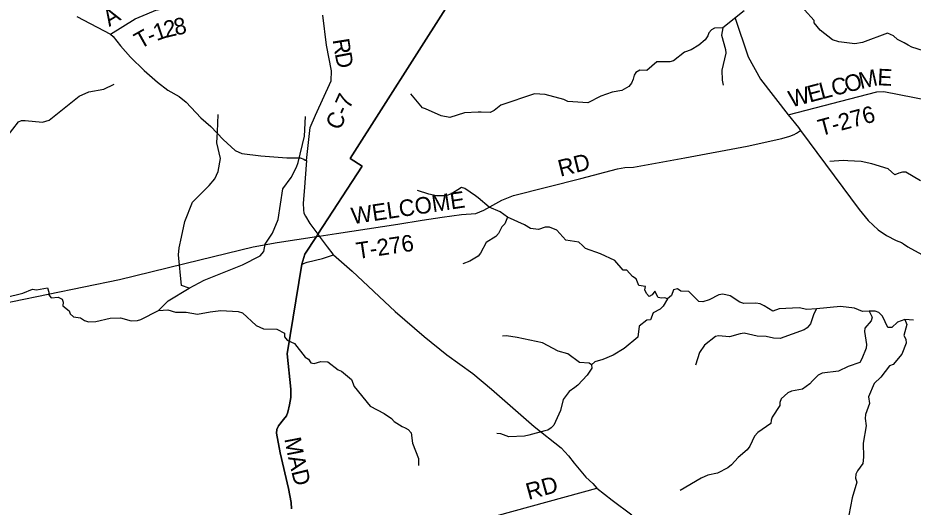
# Model space of a CAD drawing. Extents: x 1525783 to 1900577, y 218250 to 627376.
# Drawn here: x 1628572 to 1644767, y 448562 to 457419 of the extents above; entities that cross this region are included whole.
import ezdxf

# ---------------------------------------------------------------- set-up
doc = ezdxf.new("R2010")
doc.units = 0
for name, color, linetype in [('GM_X_County_Road', 7, 'Continuous'), ('GM_X_County_Road_Text', 7, 'Continuous'), ('GM_X_Minor_River', 7, 'Continuous'), ('GM_X_State_Route', 7, 'Continuous'), ('GM_X_Township', 7, 'Continuous'), ('GM_X_Township_Road', 7, 'Continuous'), ('GM_X_Township_Road_Text', 7, 'Continuous')]:
    doc.layers.add(name, color=color, linetype=linetype)

msp = doc.modelspace()

# ---------------------------------------------------------------- linework, layer by layer
at = {"layer": 'GM_X_County_Road'}
for points in [[(1633793, 454837), (1633857, 455435), (1633955, 455659), (1634238, 456282), (1634243, 456461), (1634156, 456927), (1634091, 457468)], [(1621313, 450458), (1622922, 450857), (1623781, 451068), (1623901, 451105), (1625046, 451507), (1625410, 451609), (1625754, 451688), (1626388, 451832), (1627822, 452149), (1630412, 452682), (1631862, 453036), (1632829, 453273), (1633260, 453354), (1633972, 453462), (1634022, 453470)], [(1633736, 452970), (1633806, 452997), (1634084, 453062), (1634283, 453129)], [(1633466, 448901), (1633466, 448901), (1633316, 449544), (1633252, 449903), (1633258, 449967), (1633287, 450032), (1633378, 450146), (1633430, 450212), (1633457, 450280), (1633487, 450415), (1633509, 450547), (1633510, 450698), (1633445, 451335), (1633709, 452960), (1633733, 452969), (1633736, 452970)], [(1633522, 448530), (1633515, 448647), (1633466, 448901)]]:
    msp.add_lwpolyline(points, dxfattribs=at)
at = {"layer": 'GM_X_Minor_River'}
for points in [[(1641712, 457547), (1641324, 457236), (1641176, 457230), (1641119, 457202), (1641071, 457151), (1641054, 457095), (1641005, 457024), (1640890, 456927), (1640751, 456843), (1640633, 456796), (1640435, 456643), (1640367, 456624), (1640133, 456625), (1639951, 456467), (1639822, 456474), (1639753, 456431), (1639720, 456380), (1639704, 456312), (1639675, 456240), (1639626, 456177), (1639495, 456102), (1639321, 456072), (1639118, 456001), (1638883, 455880), (1638522, 455907), (1638446, 455944), (1638112, 456032), (1637916, 456043), (1637311, 455841), (1637187, 455740), (1637117, 455709), (1636951, 455713), (1636899, 455714), (1636654, 455699), (1636383, 455616), (1636229, 455644), (1635943, 455774), (1635890, 455789), (1635683, 456042)], [(1642975, 457332), (1642974, 457370), (1642799, 457565)], [(1644954, 456822), (1644743, 456888), (1644677, 456927), (1644606, 456966), (1644485, 457030), (1644414, 457091), (1644305, 457141), (1643853, 456972), (1643711, 456948), (1643424, 456986), (1643306, 457021), (1643083, 457197), (1642975, 457332)], [(1641324, 457236), (1641298, 457106), (1641375, 456849), (1641376, 456782), (1641308, 456473), (1641313, 456291), (1641332, 456200)], [(1627964, 454820), (1627954, 455001), (1628266, 455155), (1628377, 455274), (1628582, 455539), (1628638, 455561), (1628704, 455560), (1629017, 455528), (1629138, 455568), (1629683, 456004), (1629855, 456082), (1630124, 456130), (1630311, 456218)], [(1628339, 452356), (1628664, 452434), (1628837, 452506), (1628910, 452493), (1629107, 452533), (1629129, 452456), (1629133, 452406), (1629176, 452348), (1629298, 452364), (1629372, 452327), (1629391, 452271), (1629386, 452205), (1629499, 452117), (1629516, 452059), (1629575, 452006), (1629707, 451990), (1629776, 451941), (1629848, 451914), (1629979, 451921), (1630240, 451981), (1630428, 451989), (1630619, 451934), (1630737, 451941), (1630795, 451960), (1631115, 452124), (1631291, 452294), (1631671, 452528), (1631943, 452670), (1632635, 452946), (1632955, 453114), (1633024, 453187), (1633044, 453323), (1633180, 453521), (1633283, 453770), (1633366, 454326), (1633517, 454532), (1633615, 454715), (1633642, 454803), (1633756, 455280), (1633772, 455634)], [(1631671, 452528), (1631534, 452573), (1631475, 453127), (1631487, 453257), (1631533, 453450), (1631589, 453732), (1631729, 454085), (1632033, 454383), (1632134, 454508), (1632192, 454638), (1632235, 454875), (1632172, 455154), (1632185, 455357), (1632195, 455667)], [(1644903, 454467), (1644636, 454627), (1644574, 454628), (1644506, 454605), (1644439, 454579), (1644315, 454685), (1644020, 454777), (1643825, 454816), (1643584, 454833), (1643502, 454838), (1643260, 454819)], [(1640323, 452335), (1640278, 452353), (1640214, 452342), (1640154, 452355), (1640096, 452474), (1640049, 452406), (1639994, 452373), (1639941, 452428), (1639912, 452494), (1639927, 452558), (1639805, 452574), (1639759, 452694), (1639693, 452739), (1639587, 452849), (1639523, 452854), (1639370, 453024), (1639109, 453149), (1638841, 453241), (1638784, 453300), (1638719, 453359), (1638487, 453394), (1638320, 453578), (1638187, 453630), (1638113, 453633), (1637987, 453585), (1637843, 453607), (1637736, 453672), (1637428, 453812), (1637294, 453906), (1637099, 453993), (1636901, 454162), (1636850, 454196), (1636660, 454329), (1636596, 454346), (1636417, 454232), (1636311, 454199), (1636145, 454196), (1636005, 454227), (1635800, 454292)], [(1637428, 453812), (1637381, 453693), (1637328, 453635), (1637269, 453516), (1637220, 453459), (1637043, 453355), (1636942, 453160), (1636896, 453104), (1636749, 453014), (1636624, 452964)], [(1644775, 451946), (1644619, 451960), (1644485, 451909), (1644380, 451813), (1644310, 451812), (1644214, 452017), (1644147, 452084), (1644082, 452109), (1643974, 452108), (1643850, 452104), (1643709, 452162), (1643456, 452195), (1643018, 452149), (1642844, 452141), (1642704, 452171), (1642345, 452152), (1642230, 452107), (1642072, 452205), (1642002, 452240), (1641922, 452257), (1641703, 452250), (1641635, 452271), (1641459, 452386), (1641327, 452415), (1641255, 452402), (1641076, 452317), (1640960, 452278), (1640888, 452283), (1640711, 452466), (1640567, 452469), (1640502, 452516), (1640435, 452497), (1640398, 452392), (1640323, 452335), (1640246, 452197), (1640191, 452144), (1640066, 452082), (1640019, 451952), (1639949, 451949), (1639810, 451839), (1639787, 451641), (1639539, 451436), (1639343, 451314), (1639155, 451232), (1639008, 451192), (1638948, 451139), (1638955, 451075), (1638873, 450948), (1638699, 450770), (1638649, 450728), (1638546, 450654), (1638438, 450509), (1638390, 450309), (1638266, 450048), (1638222, 449995)], [(1643018, 452149), (1642971, 452063), (1642908, 451878), (1642849, 451805), (1642795, 451769), (1642362, 451617), (1642240, 451622), (1642106, 451652), (1641945, 451654), (1641710, 451708), (1641636, 451700), (1641443, 451643), (1641244, 451662), (1641191, 451648), (1640992, 451493), (1640900, 451362), (1640831, 451132)], [(1631115, 452124), (1631287, 452136), (1631426, 452092), (1631618, 452092), (1631821, 452055), (1632053, 452100), (1632243, 452122), (1632556, 452106), (1632636, 452078), (1632885, 451851), (1633014, 451787), (1633259, 451782), (1633396, 451710), (1633397, 451642), (1633443, 451583), (1633574, 451524), (1633766, 451279), (1633832, 451238), (1633871, 451171), (1633930, 451159), (1634055, 451199), (1634180, 451191), (1634368, 451049), (1634426, 451024), (1634608, 450875), (1634656, 450743), (1634947, 450390), (1635199, 450255), (1635332, 450165), (1635377, 450114), (1635524, 450024), (1635577, 449998), (1635631, 449967), (1635684, 449904), (1635711, 449721), (1635818, 449440), (1635820, 449316)], [(1643974, 452108), (1644025, 452000), (1644008, 451934), (1643892, 451801), (1643885, 451743), (1643924, 451508), (1643917, 451442), (1643841, 451249), (1643800, 451177), (1643591, 451106), (1643415, 451020), (1643122, 450984), (1643052, 450949), (1642945, 450846), (1642900, 450795), (1642767, 450696), (1642567, 450659), (1642501, 450630), (1642379, 450523), (1642355, 450455), (1642358, 450403), (1642215, 450193), (1642201, 450133), (1642192, 450073), (1641960, 449910), (1641895, 449847), (1641815, 449667), (1641766, 449596), (1641601, 449462), (1641479, 449325), (1641418, 449270), (1641231, 449177), (1641055, 449141), (1640935, 449086), (1640554, 448865)], [(1644619, 451960), (1644652, 451865), (1644601, 451668), (1644633, 451601), (1644640, 451531), (1644563, 451328), (1644409, 451145), (1644337, 451118), (1644182, 450914), (1644065, 450797), (1643962, 450560), (1643978, 450436), (1643908, 450237), (1643901, 450167), (1643915, 450032), (1643863, 449719), (1643872, 449468), (1643858, 449350), (1643759, 449221), (1643728, 449156), (1643727, 449086), (1643748, 449013), (1643663, 448730), (1643605, 448418)], [(1638948, 451139), (1638908, 451166), (1638729, 451182), (1638519, 451339), (1638346, 451385), (1638064, 451535), (1637602, 451635), (1637410, 451660), (1637340, 451655)], [(1638222, 449995), (1638159, 449954), (1638105, 449940), (1637813, 449864), (1637737, 449847), (1637453, 449837), (1637308, 449889), (1637236, 449894)]]:
    msp.add_lwpolyline(points, dxfattribs=at)
at = {"layer": 'GM_X_State_Route'}
for points in [[(1629641, 457443), (1630245, 457127), (1630294, 457080), (1630428, 456910), (1630609, 456708), (1630856, 456464), (1631100, 456258), (1631286, 456109), (1631488, 455993), (1631614, 455892), (1631883, 455607), (1632064, 455452), (1632283, 455219), (1632502, 455018), (1632625, 454965), (1632967, 454923), (1633437, 454887), (1633678, 454883), (1633746, 454860), (1633769, 454841), (1633793, 454837), (1633753, 454278), (1633733, 454066), (1633738, 453945), (1633743, 453885), (1633774, 453828), (1633853, 453696), (1633998, 453503), (1634022, 453470), (1634167, 453276), (1634269, 453142), (1634283, 453129), (1634619, 452833), (1635398, 452106), (1635921, 451651), (1636331, 451321), (1636802, 450982), (1637142, 450699), (1637910, 450024), (1638399, 449632), (1638531, 449491), (1638634, 449359), (1638849, 449105), (1638971, 448988), (1639044, 448906), (1639324, 448689), (1639681, 448421)], [(1641540, 457430), (1641780, 456714), (1642004, 456309), (1642509, 455661), (1642691, 455434), (1642730, 455383), (1643791, 453948), (1643951, 453752), (1644132, 453583), (1644288, 453478), (1644459, 453390), (1644558, 453353), (1644593, 453329), (1644594, 453328)], [(1644594, 453328), (1644673, 453274), (1645057, 453065), (1645475, 452811), (1645677, 452683), (1645904, 452503), (1646385, 451949), (1646513, 451836), (1647151, 451103), (1647854, 450270), (1648813, 449171), (1648977, 448988), (1649134, 448814)]]:
    msp.add_lwpolyline(points, dxfattribs=at)
at = {"layer": 'GM_X_Township'}
for points in [[(1633522, 448530), (1633515, 448647), (1633466, 448901), (1633316, 449544), (1633252, 449903), (1633258, 449967), (1633287, 450032), (1633378, 450146), (1633430, 450212), (1633457, 450280), (1633487, 450415), (1633509, 450547), (1633510, 450698), (1633445, 451335), (1633709, 452960), (1633763, 453144), (1633972, 453462), (1633998, 453503), (1634802, 454732), (1634581, 454872), (1636350, 457652)], [(1636350, 457652), (1634581, 454872), (1634802, 454732), (1633998, 453503), (1633972, 453462), (1633763, 453144), (1633709, 452960), (1633445, 451335), (1633510, 450698), (1633509, 450547), (1633487, 450415), (1633457, 450280), (1633430, 450212), (1633378, 450146), (1633287, 450032), (1633258, 449967), (1633252, 449903), (1633316, 449544), (1633466, 448901), (1633515, 448647), (1633522, 448530)]]:
    msp.add_lwpolyline(points, dxfattribs=at)
at = {"layer": 'GM_X_Township_Road'}
for points in [[(1630245, 457127), (1630696, 457403), (1630913, 457495), (1631069, 457557), (1631494, 457645), (1631956, 457753), (1632251, 457833), (1632385, 457891), (1632508, 457910), (1634025, 458139)], [(1642509, 455661), (1644108, 456083), (1644238, 456088), (1645900, 455760), (1646288, 455588), (1646715, 455368), (1646848, 455332), (1646991, 455342), (1648613, 455793)], [(1634337, 453518), (1635446, 453685), (1635887, 453759), (1636249, 453811), (1636595, 453857), (1636854, 453876), (1636998, 453940), (1637324, 454117), (1637538, 454201), (1638755, 454513), (1639422, 454684), (1639549, 454710), (1639707, 454716), (1640638, 454888), (1641766, 455099), (1642391, 455233), (1642539, 455279), (1642614, 455305), (1642660, 455330), (1642730, 455383)], [(1634022, 453470), (1634336, 453518), (1634337, 453518)], [(1633703, 447497), (1635437, 447951), (1636245, 448159), (1637266, 448417), (1639044, 448906)]]:
    msp.add_lwpolyline(points, dxfattribs=at)

# ---------------------------------------------------------------- texts
at = {"layer": 'GM_X_County_Road_Text'}
for s, rotation, p in [('R', 279.1146, (1634264, 457023)), ('D', 280.666, (1634304, 456771)), ('C-7', 65.6687, (1634397, 455369)), ('M', 280.8691, (1633391, 449799)), ('A', 283.4529, (1633456, 449465)), ('D', 283.6632, (1633517, 449207))]:
    msp.add_text(s, height=300, rotation=rotation, dxfattribs=at).set_placement(p)
at = {"layer": 'GM_X_Township_Road_Text'}
for s, rotation, p in [('A', 31.4557, (1630225, 457252)), ('2', 13.5737, (1631248, 457056)), ('8', 12.0846, (1631426, 457099)), ('T', 29.2128, (1630784, 456847)), ('1', 18.8044, (1631080, 456999)), ('-', 23.1104, (1630972, 456952)), ('O', 14.7744, (1643567, 456062)), ('M', 12.9552, (1643820, 456129)), ('E', 357.2905, (1644116, 456200)), ('E', 14.7752, (1642895, 455885)), ('L', 14.7784, (1643112, 455942)), ('C', 14.776, (1643329, 456000)), ('W', 14.7767, (1642559, 455796)), ('T-276', 14.9848, (1643093, 455276)), ('RD', 14.0381, (1638385, 454543)), ('WELCOME', 8.5089, (1634626, 453683)), ('T-276', 8.4519, (1634714, 453051)), ('RD', 15.4706, (1637810, 448690))]:
    msp.add_text(s, height=300, rotation=rotation, dxfattribs=at).set_placement(p)

doc.saveas('drawing.dxf')
